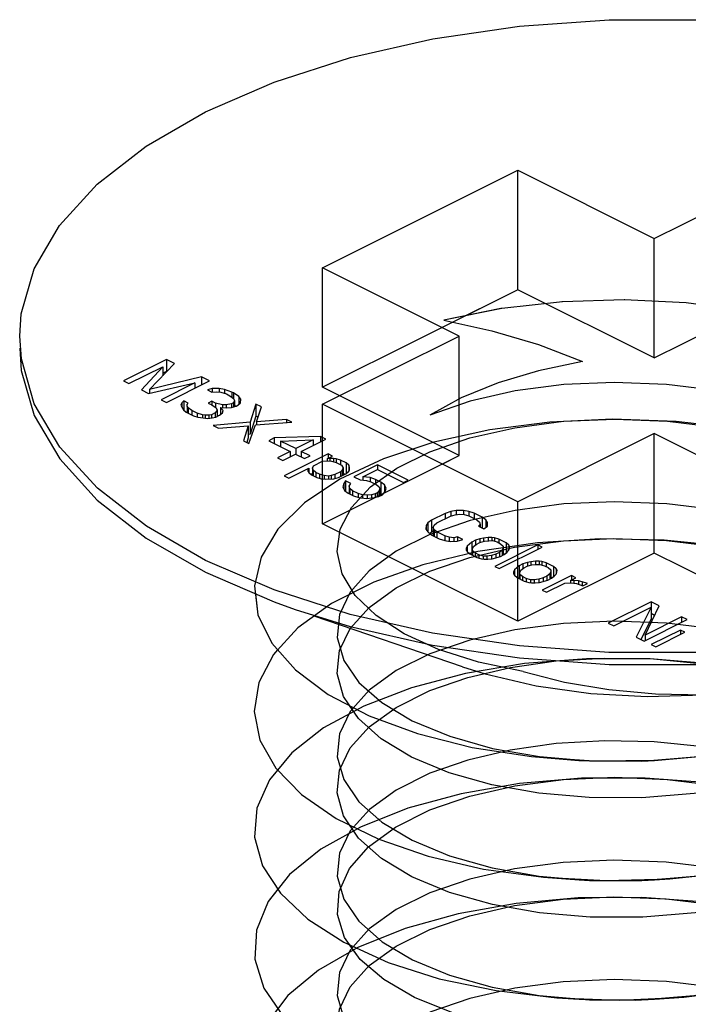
# Paper-space layout '005_EXP_CORICANT_PE_DRAWING_3_1' of a CAD drawing. Header units: millimetres. Extents: x 6 to 413, y 7 to 290.
# Tile 289 of 362: x 185.662 to 186.098, y 266.729 to 267.372. Entities that reach past the tile are written whole.
import ezdxf

# ---------------------------------------------------------------- set-up
doc = ezdxf.new("R2010")
doc.units = ezdxf.units.MM
doc.header["$LTSCALE"] = 23.1
doc.layers.get('0').update_dxf_attribs({"linetype": 'CONTINUOUS'})
doc.layers.add('124100000694A_M3X4P5_C_NI_BL36', color=7, linetype='CONTINUOUS')

# ---------------------------------------------------------------- blocks, each defined once
blk = doc.blocks.new('124100000694A_M3X4P5_C_NI_BL36', base_point=(186.07615, 266.86603))
at = {"layer": '124100000694A_M3X4P5_C_NI_BL36', "color": 7, "linetype": 'Continuous'}
for p, q in [((185.85978, 267.2097), (185.98705, 267.27334)), ((185.98705, 267.1954), (185.98705, 267.27334)), ((185.98705, 267.27334), (186.07615, 267.22879)), ((186.07615, 267.22879), (186.16525, 267.27334)), ((186.07615, 267.15085), (186.07615, 267.22879)), ((185.94887, 267.16515), (185.85978, 267.2097)), ((185.98705, 267.1954), (185.93772, 267.17073)), ((186.07615, 267.15085), (185.98705, 267.1954)), ((186.07615, 267.15085), (186.16525, 267.1954)), ((185.66323, 267.15021), (185.66215, 267.16515)), ((185.85978, 267.12061), (185.94887, 267.16515)), ((185.94887, 267.08721), (185.94887, 267.16515)), ((185.75795, 267.14988), (185.72995, 267.13588)), ((185.75795, 267.14988), (185.75795, 267.14209)), ((185.7632, 267.14726), (185.75795, 267.14988)), ((185.73345, 267.13413), (185.75549, 267.14515)), ((185.75549, 267.14515), (185.74162, 267.13005)), ((185.74693, 267.13037), (185.7632, 267.14726)), ((185.75549, 267.14515), (185.75549, 267.13926)), ((185.75795, 267.14209), (185.75549, 267.14086)), ((185.75813, 267.142), (185.75795, 267.14209)), ((185.72995, 267.13588), (185.73345, 267.13413)), ((185.7807, 267.13851), (185.74693, 267.13037)), ((185.75795, 267.12188), (185.78595, 267.13588)), ((185.7807, 267.13851), (185.7807, 267.13326)), ((185.78595, 267.13588), (185.7807, 267.13851)), ((185.74162, 267.13005), (185.74628, 267.12771)), ((185.74628, 267.12771), (185.7765, 267.13465)), ((185.74693, 267.13037), (185.74693, 267.12786)), ((185.7765, 267.13465), (185.75445, 267.12363)), ((185.7765, 267.13465), (185.7765, 267.13115)), ((185.78762, 267.13088), (185.78465, 267.12998)), ((185.78465, 267.12998), (185.78757, 267.12852)), ((185.79233, 267.1309), (185.78762, 267.13088)), ((185.78762, 267.13088), (185.78762, 267.12852)), ((185.79233, 267.1309), (185.79233, 267.12855)), ((185.79586, 267.13033), (185.79233, 267.1309)), ((185.79586, 267.13033), (185.79586, 267.12776)), ((185.80054, 267.12859), (185.79586, 267.13033)), ((185.75445, 267.12363), (185.75795, 267.12188)), ((185.76917, 267.12282), (185.76797, 267.12164)), ((185.76917, 267.12282), (185.76917, 267.11693)), ((185.77209, 267.12136), (185.76917, 267.12282)), ((185.78757, 267.12852), (185.79052, 267.12883)), ((185.79052, 267.12883), (185.79346, 267.12855)), ((185.79346, 267.12855), (185.79698, 267.12739)), ((185.79698, 267.12739), (185.79931, 267.12622)), ((185.79931, 267.12622), (185.80163, 267.12447)), ((185.80054, 267.12859), (185.80054, 267.12529)), ((185.8017, 267.12801), (185.80054, 267.12859)), ((185.80219, 267.123), (185.80157, 267.12152)), ((185.80163, 267.12447), (185.80219, 267.123)), ((185.8017, 267.12801), (185.8017, 267.12447)), ((185.80519, 267.12567), (185.8017, 267.12801)), ((185.80219, 267.123), (185.80219, 267.11913)), ((185.80519, 267.12567), (185.80519, 267.12064)), ((185.80633, 267.1239), (185.80519, 267.12567)), ((185.80628, 267.12154), (185.80633, 267.1239)), ((185.76797, 267.12164), (185.76735, 267.12016)), ((185.76735, 267.12016), (185.76791, 267.11869)), ((185.76791, 267.11869), (185.76905, 267.11693)), ((185.76797, 267.12164), (185.76797, 267.11869)), ((185.76905, 267.11693), (185.77079, 267.11546)), ((185.77146, 267.1193), (185.77148, 267.12048)), ((185.77146, 267.1193), (185.77146, 267.11513)), ((185.77203, 267.11842), (185.77146, 267.1193)), ((185.77148, 267.12048), (185.77209, 267.12136)), ((185.77203, 267.11842), (185.77203, 267.11484)), ((185.77435, 267.11666), (185.77203, 267.11842)), ((185.77435, 267.11666), (185.77435, 267.11368)), ((185.77785, 267.11491), (185.77435, 267.11666)), ((185.78744, 267.12262), (185.78506, 267.12143)), ((185.78506, 267.12143), (185.78739, 267.12027)), ((185.78739, 267.12027), (185.7903, 267.11822)), ((185.78744, 267.12262), (185.78744, 267.12027)), ((185.78978, 267.12146), (185.78744, 267.12262)), ((185.79086, 267.11675), (185.78964, 267.11497)), ((185.78978, 267.12146), (185.78978, 267.11859)), ((185.79447, 267.1203), (185.78978, 267.12146)), ((185.7903, 267.11822), (185.79086, 267.11675)), ((185.79086, 267.11675), (185.79086, 267.11266)), ((185.79325, 267.11853), (185.79325, 267.11409)), ((185.79498, 267.11647), (185.79325, 267.11853)), ((185.79325, 267.11853), (185.79737, 267.11826)), ((185.79436, 267.115), (185.79498, 267.11647)), ((185.79683, 267.12032), (185.79447, 267.1203)), ((185.79447, 267.1203), (185.79447, 267.11853)), ((185.80038, 267.12092), (185.79683, 267.12032)), ((185.79683, 267.12032), (185.79683, 267.11826)), ((185.79737, 267.11826), (185.80033, 267.11857)), ((185.80033, 267.11857), (185.80329, 267.11947)), ((185.80157, 267.12152), (185.80038, 267.12092)), ((185.80038, 267.12092), (185.80038, 267.11857)), ((185.80157, 267.12152), (185.80157, 267.11894)), ((185.80296, 267.11937), (185.80219, 267.11989)), ((185.80329, 267.11947), (185.80448, 267.12006)), ((185.80448, 267.12006), (185.80628, 267.12154)), ((185.81629, 267.12071), (185.8125, 267.1089)), ((185.81629, 267.12071), (185.81629, 267.11292)), ((185.81979, 267.11896), (185.81629, 267.12071)), ((185.81664, 267.10922), (185.81979, 267.11896)), ((185.98705, 267.05697), (185.85978, 267.12061)), ((185.77079, 267.11546), (185.77545, 267.11313)), ((185.77545, 267.11313), (185.77838, 267.11226)), ((185.77785, 267.11491), (185.77785, 267.11242)), ((185.78136, 267.11375), (185.77785, 267.11491)), ((185.77838, 267.11226), (185.78191, 267.11169)), ((185.78136, 267.11375), (185.78136, 267.11169)), ((185.78312, 267.11346), (185.78136, 267.11375)), ((185.78191, 267.11169), (185.78485, 267.11141)), ((185.78548, 267.11348), (185.78312, 267.11346)), ((185.78312, 267.11346), (185.78312, 267.11169)), ((185.78485, 267.11141), (185.7878, 267.11172)), ((185.78726, 267.11378), (185.78548, 267.11348)), ((185.78548, 267.11348), (185.78548, 267.11141)), ((185.78964, 267.11497), (185.78726, 267.11378)), ((185.78726, 267.11378), (185.78726, 267.11172)), ((185.7878, 267.11172), (185.79017, 267.11232)), ((185.78964, 267.11497), (185.78964, 267.11232)), ((185.79017, 267.11232), (185.79256, 267.11351)), ((185.79184, 267.11316), (185.79086, 267.1134)), ((185.79256, 267.11351), (185.79436, 267.115)), ((185.81629, 267.11292), (185.8125, 267.10111)), ((185.81762, 267.11225), (185.81629, 267.11292)), ((185.83612, 267.1108), (185.81664, 267.10922)), ((185.83612, 267.1108), (185.83612, 267.10877)), ((185.83962, 267.10905), (185.83612, 267.1108)), ((185.8125, 267.1089), (185.78829, 267.10671)), ((185.78829, 267.10671), (185.79179, 267.10496)), ((185.79179, 267.10496), (185.81127, 267.10654)), ((185.81127, 267.10654), (185.80812, 267.0968)), ((185.81127, 267.10654), (185.81127, 267.09874)), ((185.81162, 267.09505), (185.816, 267.10715)), ((185.8125, 267.1089), (185.8125, 267.10111)), ((185.816, 267.10715), (185.83962, 267.10905)), ((185.81664, 267.10922), (185.81664, 267.10715)), ((185.81127, 267.09874), (185.81029, 267.09571)), ((185.8125, 267.10111), (185.81127, 267.101)), ((185.8282, 267.09867), (185.82463, 267.09688)), ((185.85829, 267.09971), (185.8282, 267.09867)), ((185.8282, 267.09867), (185.8282, 267.09509)), ((185.83229, 267.09663), (185.85352, 267.09733)), ((185.85352, 267.09733), (185.8422, 267.09167)), ((185.8457, 267.08992), (185.86179, 267.09796)), ((185.85352, 267.09733), (185.85352, 267.09383)), ((185.85829, 267.09971), (185.85829, 267.09621)), ((185.86179, 267.09796), (185.85829, 267.09971)), ((186.07615, 267.10152), (185.98705, 267.05697)), ((186.16525, 267.05697), (186.07615, 267.10152)), ((185.80812, 267.0968), (185.81162, 267.09505)), ((185.82463, 267.09688), (185.83863, 267.08988)), ((185.83229, 267.09663), (185.83229, 267.09305)), ((185.8422, 267.09167), (185.83229, 267.09663)), ((185.8422, 267.09167), (185.8422, 267.08813)), ((185.83863, 267.08988), (185.83029, 267.08571)), ((185.83029, 267.08571), (185.83379, 267.08396)), ((185.83379, 267.08396), (185.84213, 267.08813)), ((185.86335, 267.08824), (185.83476, 267.07394)), ((185.83863, 267.08988), (185.83863, 267.08638)), ((185.84213, 267.08813), (185.84796, 267.08521)), ((185.8457, 267.08992), (185.8457, 267.08634)), ((185.85154, 267.087), (185.8457, 267.08992)), ((185.84796, 267.08521), (185.85154, 267.087)), ((185.8627, 267.085), (185.86627, 267.08679)), ((185.86447, 267.0853), (185.8627, 267.085)), ((185.8627, 267.085), (185.8627, 267.08382)), ((185.86335, 267.08824), (185.86335, 267.08533)), ((185.86627, 267.08679), (185.86335, 267.08824)), ((185.86683, 267.08531), (185.86447, 267.0853)), ((185.86447, 267.0853), (185.86447, 267.08354)), ((185.86683, 267.08531), (185.86683, 267.08318)), ((185.86859, 267.08503), (185.86683, 267.08531)), ((185.86859, 267.08503), (185.86859, 267.08267)), ((185.87152, 267.08416), (185.86859, 267.08503)), ((185.87152, 267.08416), (185.87152, 267.08118)), ((185.87502, 267.08241), (185.87152, 267.08416)), ((185.93772, 267.08164), (185.94887, 267.08721)), ((185.83767, 267.07249), (185.85078, 267.07904)), ((185.85017, 267.07815), (185.85015, 267.07697)), ((185.85078, 267.07904), (185.85017, 267.07815)), ((185.85078, 267.07904), (185.85078, 267.07609)), ((185.85314, 267.07905), (185.85376, 267.08053)), ((185.85314, 267.07905), (185.85314, 267.07429)), ((185.8537, 267.07758), (185.85314, 267.07905)), ((185.85376, 267.08053), (185.85972, 267.08351)), ((185.85972, 267.08351), (185.86267, 267.08382)), ((185.86267, 267.08382), (185.86561, 267.08354)), ((185.86561, 267.08354), (185.86854, 267.08267)), ((185.86854, 267.08267), (185.87204, 267.08092)), ((185.87204, 267.08092), (185.87319, 267.07916)), ((185.87319, 267.07916), (185.87256, 267.07768)), ((185.87319, 267.07916), (185.87319, 267.07449)), ((185.87502, 267.08241), (185.87502, 267.07533)), ((185.87676, 267.08095), (185.87502, 267.08241)), ((185.87667, 267.07682), (185.87728, 267.07771)), ((185.87676, 267.08095), (185.87676, 267.07682)), ((185.87732, 267.07947), (185.87676, 267.08095)), ((185.87728, 267.07771), (185.87732, 267.07947)), ((185.89563, 267.08104), (185.88014, 267.0733)), ((185.88603, 267.07333), (185.89556, 267.0781)), ((185.89556, 267.0781), (185.91248, 267.06964)), ((185.89563, 267.08104), (185.89563, 267.0781)), ((185.91546, 267.07113), (185.89563, 267.08104)), ((185.83476, 267.07394), (185.83767, 267.07249)), ((185.85015, 267.07697), (185.85072, 267.07609)), ((185.85072, 267.07609), (185.85246, 267.07463)), ((185.85314, 267.07534), (185.85231, 267.07493)), ((185.85246, 267.07463), (185.85596, 267.07288)), ((185.8537, 267.07758), (185.8537, 267.07401)), ((185.85544, 267.07612), (185.8537, 267.07758)), ((185.85544, 267.07612), (185.85544, 267.07314)), ((185.85777, 267.07495), (185.85544, 267.07612)), ((185.85596, 267.07288), (185.85889, 267.07201)), ((185.85777, 267.07495), (185.85777, 267.07234)), ((185.8607, 267.07408), (185.85777, 267.07495)), ((185.85889, 267.07201), (185.86183, 267.07173)), ((185.8607, 267.07408), (185.8607, 267.07173)), ((185.86364, 267.0738), (185.8607, 267.07408)), ((185.86183, 267.07173), (185.86714, 267.07205)), ((185.86542, 267.07411), (185.86364, 267.0738)), ((185.86364, 267.0738), (185.86364, 267.07184)), ((185.86779, 267.07471), (185.86542, 267.07411)), ((185.86542, 267.07411), (185.86542, 267.07195)), ((185.86714, 267.07205), (185.87011, 267.07295)), ((185.87136, 267.0765), (185.86779, 267.07471)), ((185.86779, 267.07471), (185.86779, 267.07225)), ((185.87011, 267.07295), (185.87487, 267.07533)), ((185.87256, 267.07768), (185.87136, 267.0765)), ((185.87136, 267.0765), (185.87136, 267.07358)), ((185.87256, 267.07768), (185.87256, 267.07418)), ((185.87423, 267.07501), (185.87319, 267.07553)), ((185.87487, 267.07533), (185.87667, 267.07682)), ((185.88014, 267.0733), (185.88422, 267.07126)), ((185.88422, 267.07126), (185.88834, 267.07098)), ((185.88603, 267.07333), (185.88603, 267.07114)), ((185.89074, 267.07277), (185.88603, 267.07333)), ((185.89074, 267.07277), (185.89074, 267.07027)), ((185.89425, 267.07161), (185.89074, 267.07277)), ((185.89425, 267.07161), (185.89425, 267.06863)), ((185.89775, 267.06986), (185.89425, 267.07161)), ((185.87356, 267.06884), (185.87292, 267.06678)), ((185.87292, 267.06678), (185.87405, 267.06442)), ((185.87477, 267.07062), (185.87356, 267.06884)), ((185.87356, 267.06884), (185.87356, 267.06546)), ((185.87477, 267.07062), (185.87477, 267.06388)), ((185.87827, 267.06887), (185.87477, 267.07062)), ((185.87706, 267.06709), (185.87827, 267.06887)), ((185.87706, 267.06709), (185.87706, 267.06233)), ((185.87762, 267.06562), (185.87706, 267.06709)), ((185.87762, 267.06562), (185.87762, 267.06205)), ((185.87935, 267.06416), (185.87762, 267.06562)), ((185.88834, 267.07098), (185.89127, 267.07012)), ((185.89127, 267.07012), (185.89477, 267.06837)), ((185.89477, 267.06837), (185.89651, 267.0669)), ((185.89707, 267.06543), (185.89645, 267.06395)), ((185.89651, 267.0669), (185.89707, 267.06543)), ((185.89707, 267.06543), (185.89707, 267.06076)), ((185.89775, 267.06986), (185.89775, 267.06206)), ((185.90007, 267.0681), (185.89775, 267.06986)), ((185.90007, 267.0681), (185.90007, 267.06311)), ((185.9012, 267.06575), (185.90007, 267.0681)), ((185.90057, 267.06368), (185.9012, 267.06575)), ((185.91248, 267.06964), (185.91546, 267.07113)), ((185.87405, 267.06442), (185.87637, 267.06267)), ((185.87637, 267.06267), (185.87988, 267.06092)), ((185.87935, 267.06416), (185.87935, 267.06118)), ((185.88285, 267.06241), (185.87935, 267.06416)), ((185.87988, 267.06092), (185.88339, 267.05976)), ((185.88285, 267.06241), (185.88285, 267.05993)), ((185.88578, 267.06154), (185.88285, 267.06241)), ((185.88339, 267.05976), (185.88809, 267.05919)), ((185.88578, 267.06154), (185.88578, 267.05947)), ((185.88872, 267.06126), (185.88578, 267.06154)), ((185.88809, 267.05919), (185.89223, 267.05951)), ((185.89168, 267.06157), (185.88872, 267.06126)), ((185.88872, 267.06126), (185.88872, 267.05919)), ((185.89405, 267.06217), (185.89168, 267.06157)), ((185.89168, 267.06157), (185.89168, 267.05951)), ((185.89223, 267.05951), (185.89637, 267.06042)), ((185.89524, 267.06277), (185.89405, 267.06217)), ((185.89405, 267.06217), (185.89405, 267.05991)), ((185.89645, 267.06395), (185.89524, 267.06277)), ((185.89524, 267.06277), (185.89524, 267.06017)), ((185.89637, 267.06042), (185.89875, 267.06161)), ((185.89645, 267.06395), (185.89645, 267.06042)), ((185.89775, 267.06206), (185.89707, 267.0624)), ((185.89851, 267.06149), (185.89775, 267.06206)), ((185.89875, 267.06161), (185.90057, 267.06368)), ((185.93976, 267.04944), (185.93083, 267.04498)), ((185.93433, 267.04323), (185.94326, 267.04769)), ((185.94333, 267.05064), (185.93976, 267.04944)), ((185.93976, 267.04944), (185.93976, 267.04594)), ((185.94326, 267.04769), (185.94623, 267.04859)), ((185.94688, 267.05125), (185.94333, 267.05064)), ((185.94333, 267.05064), (185.94333, 267.04769)), ((185.94623, 267.04859), (185.94918, 267.0489)), ((185.95159, 267.05127), (185.94688, 267.05125)), ((185.94688, 267.05125), (185.94688, 267.04859)), ((185.94918, 267.0489), (185.95213, 267.04862)), ((185.95159, 267.05127), (185.95159, 267.04862)), ((185.95512, 267.0507), (185.95159, 267.05127)), ((185.95213, 267.04862), (185.95505, 267.04776)), ((185.95505, 267.04776), (185.9603, 267.04513)), ((185.95512, 267.0507), (185.95512, 267.04776)), ((185.95863, 267.04954), (185.95512, 267.0507)), ((185.95863, 267.04954), (185.95863, 267.04597)), ((185.96388, 267.04692), (185.95863, 267.04954)), ((185.96388, 267.04692), (185.96388, 267.03977)), ((185.9662, 267.04516), (185.96388, 267.04692)), ((185.92721, 267.04142), (185.92716, 267.03906)), ((185.92843, 267.04319), (185.92721, 267.04142)), ((185.92721, 267.04142), (185.92721, 267.03906)), ((185.93083, 267.04498), (185.92843, 267.04319)), ((185.92843, 267.04319), (185.92843, 267.0373)), ((185.93083, 267.04498), (185.93083, 267.03718)), ((185.93191, 267.04026), (185.93253, 267.04174)), ((185.93191, 267.04026), (185.93191, 267.0349)), ((185.93246, 267.03879), (185.93191, 267.04026)), ((185.93253, 267.04174), (185.93433, 267.04323)), ((185.9603, 267.04513), (185.96204, 267.04367)), ((185.9626, 267.04219), (185.9614, 267.04101)), ((185.9614, 267.04101), (185.9649, 267.03926)), ((185.96204, 267.04367), (185.9626, 267.04219)), ((185.9626, 267.04219), (185.9626, 267.04041)), ((185.9649, 267.03926), (185.96729, 267.04104)), ((185.9662, 267.04516), (185.9662, 267.04023)), ((185.96734, 267.0434), (185.9662, 267.04516)), ((185.96729, 267.04104), (185.96734, 267.0434)), ((185.92716, 267.03906), (185.92831, 267.0373)), ((185.92831, 267.0373), (185.93063, 267.03554)), ((185.93083, 267.03718), (185.92963, 267.03629)), ((185.93063, 267.03554), (185.93588, 267.03292)), ((185.93191, 267.03772), (185.93083, 267.03718)), ((185.93246, 267.03879), (185.93246, 267.03462)), ((185.9342, 267.03733), (185.93246, 267.03879)), ((185.9342, 267.03733), (185.9342, 267.03375)), ((185.93945, 267.0347), (185.9342, 267.03733)), ((185.93588, 267.03292), (185.93939, 267.03176)), ((185.93945, 267.0347), (185.93945, 267.03176)), ((185.94238, 267.03384), (185.93945, 267.0347)), ((185.94238, 267.03384), (185.94238, 267.03119)), ((185.94532, 267.03356), (185.94238, 267.03384)), ((185.94769, 267.03416), (185.94532, 267.03356)), ((185.94532, 267.03356), (185.94532, 267.0312)), ((185.94769, 267.03416), (185.94769, 267.03121)), ((185.95119, 267.03241), (185.94769, 267.03416)), ((185.9624, 267.03276), (185.95944, 267.03186)), ((185.96477, 267.03336), (185.9624, 267.03276)), ((185.9624, 267.03276), (185.9624, 267.0304)), ((185.96773, 267.03367), (185.96477, 267.03336)), ((185.96477, 267.03336), (185.96477, 267.03114)), ((185.97009, 267.03369), (185.96773, 267.03367)), ((185.96773, 267.03367), (185.96773, 267.03161)), ((185.97009, 267.03369), (185.97009, 267.03163)), ((185.97185, 267.0334), (185.97009, 267.03369)), ((185.97185, 267.0334), (185.97185, 267.03127)), ((185.97478, 267.03253), (185.97185, 267.0334)), ((185.93939, 267.03176), (185.94292, 267.03119)), ((185.94292, 267.03119), (185.94763, 267.03121)), ((185.94763, 267.03121), (185.95119, 267.03241)), ((185.95343, 267.02652), (185.9534, 267.02535)), ((185.95405, 267.028), (185.95343, 267.02652)), ((185.95343, 267.02652), (185.95343, 267.02535)), ((185.95705, 267.03067), (185.95405, 267.028)), ((185.95405, 267.028), (185.95405, 267.02446)), ((185.95944, 267.03186), (185.95705, 267.03067)), ((185.95705, 267.03067), (185.95705, 267.02288)), ((185.95755, 267.02625), (185.95817, 267.02773)), ((185.95817, 267.02773), (185.95997, 267.02921)), ((185.95944, 267.03186), (185.95944, 267.02877)), ((185.95997, 267.02921), (185.96235, 267.0304)), ((185.96235, 267.0304), (185.96532, 267.0313)), ((185.96532, 267.0313), (185.96827, 267.03161)), ((185.96827, 267.03161), (185.97063, 267.03163)), ((185.97063, 267.03163), (185.97356, 267.03076)), ((186.00005, 267.02883), (185.97205, 267.01483)), ((185.97356, 267.03076), (185.97589, 267.02959)), ((185.97478, 267.03253), (185.97478, 267.03015)), ((185.97944, 267.0302), (185.97478, 267.03253)), ((185.97496, 267.01337), (186.00296, 267.02738)), ((185.97589, 267.02959), (185.97763, 267.02813)), ((185.97761, 267.02695), (185.97699, 267.02547)), ((185.97763, 267.02813), (185.97761, 267.02695)), ((185.97761, 267.02695), (185.97761, 267.02228)), ((185.97944, 267.0302), (185.97944, 267.02363)), ((185.98118, 267.02873), (185.97944, 267.0302)), ((185.98111, 267.0252), (185.98173, 267.02667)), ((185.98118, 267.02873), (185.98118, 267.02537)), ((185.98175, 267.02785), (185.98118, 267.02873)), ((185.98173, 267.02667), (185.98175, 267.02785)), ((186.00005, 267.02883), (186.00005, 267.02592)), ((186.00296, 267.02738), (186.00005, 267.02883)), ((185.9534, 267.02535), (185.95397, 267.02446)), ((185.95397, 267.02446), (185.95571, 267.023)), ((185.95571, 267.023), (185.96038, 267.02067)), ((185.95705, 267.02288), (185.95666, 267.02253)), ((185.95752, 267.02311), (185.95705, 267.02288)), ((185.95752, 267.02507), (185.95755, 267.02625)), ((185.95752, 267.02507), (185.95752, 267.02209)), ((185.95926, 267.02361), (185.95752, 267.02507)), ((185.95926, 267.02361), (185.95926, 267.02122)), ((185.9616, 267.02244), (185.95926, 267.02361)), ((185.96038, 267.02067), (185.96331, 267.0198)), ((185.9616, 267.02244), (185.9616, 267.02031)), ((185.96452, 267.02157), (185.9616, 267.02244)), ((185.96688, 267.02158), (185.96452, 267.02157)), ((185.96452, 267.02157), (185.96452, 267.01951)), ((185.96984, 267.0219), (185.96688, 267.02158)), ((185.96688, 267.02158), (185.96688, 267.01952)), ((185.9728, 267.0228), (185.96984, 267.0219)), ((185.96984, 267.0219), (185.96984, 267.01983)), ((185.97038, 267.01983), (185.97572, 267.02134)), ((185.97519, 267.02399), (185.9728, 267.0228)), ((185.9728, 267.0228), (185.9728, 267.02052)), ((185.97699, 267.02547), (185.97519, 267.02399)), ((185.97519, 267.02399), (185.97519, 267.02119)), ((185.97572, 267.02134), (185.9781, 267.02253)), ((185.97699, 267.02547), (185.97699, 267.02197)), ((185.97852, 267.02287), (185.97763, 267.02331)), ((185.9781, 267.02253), (185.9799, 267.02401)), ((185.9799, 267.02401), (185.98111, 267.0252)), ((185.96331, 267.0198), (185.96507, 267.01951)), ((185.96507, 267.01951), (185.96743, 267.01952)), ((185.96743, 267.01952), (185.97038, 267.01983)), ((185.97205, 267.01483), (185.97496, 267.01337)), ((185.98797, 267.01521), (185.98497, 267.01254)), ((185.99035, 267.0164), (185.98797, 267.01521)), ((185.98797, 267.01521), (185.98797, 267.00742)), ((185.98909, 267.01227), (185.99089, 267.01375)), ((185.99332, 267.0173), (185.99035, 267.0164)), ((185.99035, 267.0164), (185.99035, 267.01331)), ((185.99089, 267.01375), (185.99327, 267.01494)), ((185.99327, 267.01494), (185.99624, 267.01584)), ((185.99569, 267.0179), (185.99332, 267.0173)), ((185.99332, 267.0173), (185.99332, 267.01494)), ((185.99865, 267.01822), (185.99569, 267.0179)), ((185.99569, 267.0179), (185.99569, 267.01568)), ((185.99624, 267.01584), (185.99919, 267.01615)), ((186.001, 267.01823), (185.99865, 267.01822)), ((185.99865, 267.01822), (185.99865, 267.01615)), ((185.99919, 267.01615), (186.00155, 267.01617)), ((186.001, 267.01823), (186.001, 267.01617)), ((186.00277, 267.01794), (186.001, 267.01823)), ((186.00155, 267.01617), (186.00448, 267.0153)), ((186.00277, 267.01794), (186.00277, 267.01581)), ((186.0057, 267.01707), (186.00277, 267.01794)), ((186.00448, 267.0153), (186.00681, 267.01413)), ((186.0057, 267.01707), (186.0057, 267.01469)), ((186.01036, 267.01474), (186.0057, 267.01707)), ((186.00681, 267.01413), (186.00855, 267.01267)), ((186.01036, 267.01474), (186.01036, 267.00817)), ((186.0121, 267.01328), (186.01036, 267.01474)), ((185.98435, 267.01107), (185.98432, 267.00989)), ((185.98432, 267.00989), (185.98489, 267.00901)), ((185.98497, 267.01254), (185.98435, 267.01107)), ((185.98489, 267.00901), (185.98663, 267.00754)), ((185.98497, 267.01254), (185.98497, 267.00901)), ((185.98663, 267.00754), (185.9913, 267.00521)), ((185.98797, 267.00742), (185.98758, 267.00707)), ((185.98844, 267.00765), (185.98797, 267.00742)), ((185.98844, 267.00961), (185.98847, 267.01079)), ((185.98844, 267.00961), (185.98844, 267.00663)), ((185.99018, 267.00815), (185.98844, 267.00961)), ((185.98847, 267.01079), (185.98909, 267.01227)), ((185.99018, 267.00815), (185.99018, 267.00577)), ((185.99251, 267.00698), (185.99018, 267.00815)), ((186.00372, 267.00734), (186.00076, 267.00644)), ((186.02203, 267.00891), (186.00296, 266.99937)), ((186.0061, 267.00853), (186.00372, 267.00734)), ((186.00372, 267.00734), (186.00372, 267.00506)), ((186.0079, 267.01001), (186.0061, 267.00853)), ((186.0061, 267.00853), (186.0061, 267.00573)), ((186.00664, 267.00588), (186.00902, 267.00707)), ((186.00853, 267.01149), (186.0079, 267.01001)), ((186.0079, 267.01001), (186.0079, 267.00651)), ((186.00855, 267.01267), (186.00853, 267.01149)), ((186.00853, 267.01149), (186.00853, 267.00682)), ((186.00943, 267.00741), (186.00855, 267.00785)), ((186.00902, 267.00707), (186.01082, 267.00855)), ((186.01082, 267.00855), (186.01203, 267.00974)), ((186.01203, 267.00974), (186.01265, 267.01121)), ((186.0121, 267.01328), (186.0121, 267.00991)), ((186.01267, 267.01239), (186.0121, 267.01328)), ((186.01265, 267.01121), (186.01267, 267.01239)), ((186.02137, 267.00566), (186.02495, 267.00745)), ((186.02203, 267.00891), (186.02203, 267.00599)), ((186.02495, 267.00745), (186.02203, 267.00891)), ((185.9913, 267.00521), (185.99423, 267.00434)), ((185.99251, 267.00698), (185.99251, 267.00485)), ((185.99544, 267.00611), (185.99251, 267.00698)), ((185.99423, 267.00434), (185.99599, 267.00405)), ((185.9978, 267.00613), (185.99544, 267.00611)), ((185.99544, 267.00611), (185.99544, 267.00405)), ((185.99599, 267.00405), (185.99835, 267.00407)), ((186.00076, 267.00644), (185.9978, 267.00613)), ((185.9978, 267.00613), (185.9978, 267.00407)), ((185.99835, 267.00407), (186.0013, 267.00438)), ((186.00076, 267.00644), (186.00076, 267.00438)), ((186.0013, 267.00438), (186.00664, 267.00588)), ((186.00588, 266.99792), (186.0178, 267.00387)), ((186.0178, 267.00387), (186.02193, 267.00419)), ((186.02373, 267.00567), (186.02137, 267.00566)), ((186.02137, 267.00566), (186.02137, 267.00419)), ((186.02193, 267.00419), (186.02546, 267.00362)), ((186.02373, 267.00567), (186.02373, 267.0039)), ((186.02667, 267.00539), (186.02373, 267.00567)), ((186.02546, 267.00362), (186.02955, 267.00217)), ((186.02667, 267.00539), (186.02667, 267.00319)), ((186.02902, 267.00482), (186.02667, 267.00539)), ((186.02902, 267.00482), (186.02902, 267.00236)), ((186.03253, 267.00366), (186.02902, 267.00482)), ((186.02955, 267.00217), (186.03253, 267.00366)), ((185.87778, 266.98347), (185.82806, 266.99944)), ((186.00296, 266.99937), (186.00588, 266.99792)), ((186.07414, 266.99179), (186.04613, 266.97779)), ((186.04963, 266.97604), (186.07406, 266.98825)), ((186.07406, 266.98825), (186.06422, 266.96875)), ((186.07014, 266.96996), (186.07939, 266.98916)), ((186.07406, 266.98825), (186.07406, 266.98046)), ((186.07414, 266.99179), (186.07414, 266.984)), ((186.07939, 266.98916), (186.07414, 266.99179)), ((185.951, 266.94925), (185.8543, 266.98243)), ((186.09397, 266.98187), (186.07014, 266.96996)), ((186.07636, 266.98288), (186.07414, 266.984)), ((186.09397, 266.98187), (186.09397, 266.97837)), ((186.09747, 266.98012), (186.09397, 266.98187)), ((186.04613, 266.97779), (186.04963, 266.97604)), ((186.07406, 266.98046), (186.06735, 266.96717)), ((186.06947, 266.96612), (186.09747, 266.98012)), ((186.06422, 266.96875), (186.06947, 266.96612)), ((186.07014, 266.96996), (186.07014, 266.96646)), ((186.0932, 266.97332), (186.07414, 266.96379)), ((186.07705, 266.96233), (186.09612, 266.97186)), ((186.0932, 266.97332), (186.0932, 266.9704)), ((186.09612, 266.97186), (186.0932, 266.97332)), ((186.07414, 266.96379), (186.07705, 266.96233)), ((185.88306, 266.91558), (185.8774, 266.924)), ((185.88312, 266.83757), (185.87748, 266.84595)), ((185.8843, 266.75833), (185.87762, 266.7677))]:
    blk.add_line(p, q, dxfattribs=at)
for points in [[(185.78341, 267.31153), (185.82809, 267.33088), (185.87784, 267.34686), (185.93158, 267.35912), (185.98811, 267.36742), (186.04662, 267.37163), (186.10573, 267.37163), (186.16419, 267.36742), (186.2208, 267.35911), (186.27452, 267.34684), (186.32424, 267.33087), (186.36888, 267.31153), (186.40754, 267.28923), (186.43946, 267.2644), (186.46399, 267.23757), (186.48063, 267.20929), (186.48907, 267.1801), (186.49015, 267.16516)], [(185.66215, 267.16515), (185.66318, 267.17972), (185.67152, 267.20895), (185.68808, 267.23726), (185.71261, 267.26419), (185.74462, 267.28913), (185.78341, 267.31153)], [(185.66215, 267.15736), (185.66321, 267.14259), (185.67161, 267.11336), (185.68825, 267.08502), (185.71279, 267.05816), (185.74473, 267.03331), (185.78341, 267.01099)], [(185.82806, 266.99944), (185.78342, 267.01878), (185.74476, 267.04108), (185.71284, 267.06591), (185.68831, 267.09274), (185.67167, 267.12102), (185.66323, 267.15021)], [(185.78341, 267.01099), (185.82805, 266.99165), (185.84191, 266.98668)], [(185.81587, 266.99693), (185.81757, 266.98324), (185.82657, 266.96474)], [(185.84191, 266.98668), (185.87774, 266.97568), (185.93147, 266.96341), (185.98815, 266.95509), (186.04662, 266.95089), (186.10568, 266.95089), (186.16415, 266.95509), (186.22083, 266.96341), (186.27456, 266.97568), (186.31039, 266.98668)], [(186.27446, 266.98345), (186.22072, 266.97119), (186.16419, 266.96289), (186.10568, 266.95868), (186.04657, 266.95868), (185.98812, 266.96289), (185.9315, 266.9712), (185.87778, 266.98347)], [(185.82657, 266.96474), (185.84201, 266.94727), (185.86344, 266.93129)], [(185.83043, 266.96038), (185.82767, 266.95738), (185.81812, 266.93905), (185.81516, 266.92021), (185.81888, 266.90143), (185.82919, 266.88317)], [(185.951, 266.94925), (185.96576, 266.94461), (185.99903, 266.93679), (186.03463, 266.93181), (186.07146, 266.92987), (186.10838, 266.93103)], [(185.86344, 266.93129), (185.89018, 266.91734), (185.92174, 266.90567), (185.95741, 266.89666), (185.9961, 266.89066), (186.02681, 266.88823)], [(186.00082, 266.86677), (185.97025, 266.8722), (185.94227, 266.88013), (185.91784, 266.89031), (185.89797, 266.90225), (185.88306, 266.91558)], [(186.0762, 266.88824), (186.11978, 266.89216), (186.16011, 266.89923), (186.19856, 266.90953)], [(186.02681, 266.88823), (186.03671, 266.88785), (186.0762, 266.88824)], [(186.02721, 266.88821), (186.03393, 266.88786), (186.06809, 266.88783), (186.07618, 266.88824)], [(185.83037, 266.88195), (185.82505, 266.87553), (185.8169, 266.85701), (185.81541, 266.83816), (185.82055, 266.81949)], [(185.82919, 266.88317), (185.84592, 266.86592), (185.86856, 266.85029)], [(186.13528, 266.8722), (186.10223, 266.86668), (186.06801, 266.86388), (186.03371, 266.86393), (186.00082, 266.86677)], [(185.86856, 266.85029), (185.89644, 266.83673), (185.9287, 266.82567), (185.9648, 266.8173), (186.00384, 266.81192), (186.02704, 266.81027)], [(186.0012, 266.78878), (185.97058, 266.79418), (185.94253, 266.8021), (185.91802, 266.81227), (185.89809, 266.82422), (185.88312, 266.83757)], [(186.07623, 266.8103), (186.08631, 266.81088), (186.12769, 266.81533), (186.16783, 266.82306), (186.20571, 266.83395)], [(185.82055, 266.81949), (185.83219, 266.80149), (185.85004, 266.78466), (185.87361, 266.76952)], [(186.02704, 266.81027), (186.04469, 266.80974), (186.07623, 266.8103)], [(186.02733, 266.81026), (186.03383, 266.80992), (186.06808, 266.80989), (186.0762, 266.81029)], [(185.8305, 266.80411), (185.82415, 266.79613), (185.81653, 266.7775), (185.8156, 266.75847), (185.82146, 266.73966)], [(186.13572, 266.79435), (186.10275, 266.7888), (186.06861, 266.78597), (186.03427, 266.78596), (186.0012, 266.78878)], [(185.87361, 266.76952), (185.90242, 266.75643), (185.93586, 266.74577), (185.97291, 266.73795), (186.01254, 266.73323), (186.02705, 266.73233)], [(186.00244, 266.71067), (185.97191, 266.71594), (185.9441, 266.72362), (185.91972, 266.73349), (185.89961, 266.74519), (185.8843, 266.75833)], [(186.07621, 266.73235), (186.09534, 266.73362), (186.13672, 266.73882), (186.17652, 266.74728), (186.21371, 266.75883)], [(185.82146, 266.73966), (185.83387, 266.72161), (185.85257, 266.70483), (185.87702, 266.68978)], [(186.02705, 266.73233), (186.05352, 266.73176), (186.07621, 266.73235)], [(186.02722, 266.73232), (186.06365, 266.73179), (186.07619, 266.73235)]]:
    blk.add_lwpolyline(points, dxfattribs=at)

psp = doc.layouts.new('005_EXP_CORICANT_PE_DRAWING_3_1')

# ---------------------------------------------------------------- linework, layer by layer
at = {"color": 2, "linetype": 'Continuous'}
for p, q in [((185.85978, 267.2097), (185.98705, 267.27334)), ((185.98705, 267.27334), (186.07615, 267.22879)), ((186.07615, 267.22879), (186.16525, 267.27334)), ((185.94887, 267.16515), (185.85978, 267.2097)), ((185.85978, 267.12061), (185.94887, 267.16515)), ((185.98705, 267.05697), (185.85978, 267.12061)), ((186.07615, 267.10152), (185.98705, 267.05697)), ((186.16525, 267.05697), (186.07615, 267.10152))]:
    psp.add_line(p, q, dxfattribs=at)
at = {"color": 6, "linetype": 'Continuous'}
for p, q in [((185.98705, 267.1954), (185.98705, 267.27334)), ((186.07615, 267.15085), (186.07615, 267.22879)), ((185.85978, 267.13176), (185.85978, 267.2097)), ((185.98705, 267.1954), (185.85978, 267.13176)), ((186.07615, 267.15085), (185.98705, 267.1954)), ((186.07615, 267.15085), (186.16525, 267.1954)), ((186.01629, 267.18759), (186.01571, 267.18756)), ((186.05692, 267.18876), (186.05651, 267.18878)), ((185.94887, 267.08721), (185.94887, 267.16515)), ((185.94887, 267.08721), (185.85978, 267.13176)), ((185.85978, 267.04266), (185.85978, 267.12061)), ((186.07615, 267.02357), (186.07615, 267.10152)), ((185.85978, 267.04266), (185.94887, 267.08721)), ((185.98705, 266.97903), (185.98705, 267.05697)), ((185.98705, 266.97903), (185.85978, 267.04266)), ((186.07615, 267.02357), (185.98705, 266.97903)), ((186.16525, 266.97903), (186.07615, 267.02357))]:
    psp.add_line(p, q, dxfattribs=at)
at = {"color": 2, "linetype": 'Continuous'}
for points in [[(186.23763, 266.96405), (186.26338, 266.97894), (186.28466, 266.99609), (186.3004, 267.01486), (186.31004, 267.03447), (186.31357, 267.05486), (186.31072, 267.07551), (186.3015, 267.09571), (186.2864, 267.11469), (186.26552, 267.13242), (186.23912, 267.1485), (186.2082, 267.16226), (186.17398, 267.17327), (186.13671, 267.1815), (186.0969, 267.18676), (186.05651, 267.18878), (186.01629, 267.18759), (185.9766, 267.18315), (185.93875, 267.17553)], [(185.93875, 267.17554), (185.97017, 267.16866), (186.00054, 267.15963), (186.02938, 267.14855)], [(186.02938, 267.14855), (186.0007, 267.14255), (185.97422, 267.13463), (185.95014, 267.1248), (185.92978, 267.11363)], [(186.22252, 266.92829), (186.24454, 266.94333), (186.26217, 266.96018), (186.27462, 266.97825), (186.28156, 266.99689), (186.28296, 267.01609), (186.27867, 267.03522), (186.26887, 267.05362), (186.25388, 267.07096), (186.23395, 267.08693), (186.20953, 267.10117), (186.18159, 267.11314), (186.15094, 267.12263), (186.11818, 267.12951), (186.08408, 267.13365), (186.04999, 267.13495), (186.01711, 267.13349), (185.98539, 267.12936), (185.95592, 267.12265), (185.92978, 267.11363)], [(185.92978, 267.08969), (185.95576, 267.09866), (185.98512, 267.10536), (186.01697, 267.10954), (186.05028, 267.111), (186.08464, 267.10967), (186.11877, 267.10547), (186.15167, 267.0985), (186.18242, 267.08889), (186.21023, 267.07688), (186.23432, 267.06273), (186.25411, 267.04679), (186.26905, 267.02942), (186.27877, 267.01103), (186.28297, 266.99202), (186.28155, 266.97289), (186.27459, 266.95424), (186.26219, 266.93627), (186.24466, 266.91948), (186.22252, 266.90435)], [(185.99059, 266.9462), (185.96151, 266.95227), (185.93539, 266.96057), (185.91289, 266.97083), (185.89462, 266.98273), (185.88103, 266.99591), (185.87248, 267.00999), (185.86918, 267.02454), (185.87124, 267.03914), (185.87857, 267.05336), (185.89101, 267.06679), (185.90823, 267.07902), (185.92978, 267.08969)], [(186.22252, 266.85035), (186.24452, 266.86537), (186.26215, 266.88221), (186.2746, 266.90028), (186.28156, 266.91891), (186.28297, 266.93808), (186.27873, 266.95712), (186.26894, 266.97557), (186.25398, 266.99292), (186.23409, 267.0089), (186.20971, 267.02314), (186.1818, 267.03512), (186.15125, 267.04461), (186.11846, 267.05152), (186.08426, 267.0557), (186.05012, 267.057), (186.01719, 267.05556), (185.9854, 267.05141), (185.95591, 267.0447), (185.92978, 267.03569)], [(185.92978, 267.03569), (185.90777, 267.02475), (185.89015, 267.01203), (185.87768, 266.99809), (185.87075, 266.98352), (185.86933, 266.96844), (185.8736, 266.95348), (185.88338, 266.93916), (185.89837, 266.92591), (185.91826, 266.91404), (185.94267, 266.90394), (185.97057, 266.89607), (186.00118, 266.89067), (186.03393, 266.88786), (186.06809, 266.88783), (186.1022, 266.89062), (186.13511, 266.89611), (186.16688, 266.90433), (186.19637, 266.91517), (186.22252, 266.92829)], [(185.92978, 267.01175), (185.95572, 267.0207), (185.98501, 267.0274), (186.0168, 267.03158), (186.04981, 267.03306), (186.084, 267.03177), (186.11833, 267.0276), (186.15131, 267.02064), (186.1819, 267.01114), (186.20992, 266.99909), (186.23439, 266.98475), (186.25429, 266.96867), (186.26923, 266.95122), (186.27892, 266.93266), (186.28301, 266.91365), (186.28148, 266.89465), (186.27453, 266.87618), (186.26216, 266.85828), (186.24462, 266.8415), (186.22252, 266.82641)], [(186.22252, 266.90435), (186.19656, 266.8913), (186.16715, 266.88047), (186.13528, 266.8722), (186.10223, 266.86668), (186.06801, 266.86388), (186.03371, 266.86393), (186.00082, 266.86677), (185.97025, 266.8722), (185.94227, 266.88013), (185.91784, 266.8903), (185.89797, 266.90225), (185.88306, 266.91558), (185.87339, 266.92999), (185.8693, 266.94489), (185.87082, 266.95984), (185.87776, 266.97426), (185.89013, 266.98807), (185.90766, 267.00074), (185.92978, 267.01175)], [(186.22252, 266.77241), (186.2445, 266.78741), (186.26212, 266.80424), (186.27459, 266.82229), (186.28154, 266.84093), (186.28298, 266.86006), (186.27876, 266.87909), (186.26897, 266.89761), (186.25399, 266.91496), (186.23412, 266.93094), (186.20974, 266.94518), (186.18183, 266.95717), (186.15134, 266.96664), (186.11841, 266.97359), (186.08412, 266.97777), (186.04996, 266.97906), (186.01699, 266.9776), (185.98519, 266.97344), (185.95584, 266.96674), (185.92978, 266.95775)], [(185.92978, 266.95775), (185.90779, 266.94682), (185.89017, 266.93411), (185.8777, 266.92017), (185.87075, 266.90561), (185.86932, 266.89057), (185.87355, 266.87565), (185.88333, 266.86128), (185.8983, 266.84801), (185.91817, 266.83614), (185.94255, 266.82603), (185.97046, 266.81815), (186.00098, 266.81275), (186.03383, 266.80992), (186.06808, 266.80989), (186.10223, 266.81268), (186.13518, 266.81818), (186.16699, 266.82642), (186.19642, 266.83725), (186.22252, 266.85035)], [(185.92978, 266.93381), (185.95459, 266.94243), (185.98225, 266.94896), (186.01222, 266.95321), (186.04345, 266.95504), (186.07567, 266.9544), (186.10821, 266.9512), (186.14003, 266.94543), (186.17013, 266.93725)], [(185.99059, 266.9462), (186.01749, 266.93933), (186.04644, 266.93442), (186.07695, 266.93162), (186.10838, 266.93103)], [(186.22252, 266.82641), (186.19662, 266.81339), (186.16745, 266.80263), (186.13572, 266.79435), (186.10275, 266.7888), (186.06861, 266.78596), (186.03427, 266.78596), (186.0012, 266.78877), (185.97058, 266.79418), (185.94253, 266.80209), (185.91803, 266.81227), (185.89808, 266.82422), (185.88312, 266.83757), (185.87339, 266.85203), (185.8693, 266.86696), (185.87081, 266.88189), (185.87778, 266.89633), (185.89015, 266.91015), (185.9077, 266.92282), (185.92978, 266.93381)], [(186.17013, 266.88325), (186.14012, 266.89142), (186.10853, 266.89716), (186.07615, 266.90038), (186.04377, 266.90105), (186.01218, 266.89921), (185.98217, 266.89494), (185.95448, 266.8884), (185.92978, 266.87981)], [(185.92978, 266.87981), (185.90776, 266.86886), (185.89024, 266.85623), (185.87779, 266.84236), (185.87077, 266.82774), (185.86933, 266.81263), (185.87358, 266.79763), (185.88342, 266.78324), (185.89851, 266.76991), (185.91844, 266.75807), (185.94262, 266.74806), (185.97042, 266.74022), (186.00106, 266.73479), (186.03376, 266.73199), (186.06767, 266.73193), (186.10183, 266.73469), (186.13505, 266.74021), (186.16691, 266.74846), (186.19636, 266.75928), (186.22252, 266.77241)], [(185.92978, 266.85586), (185.95577, 266.86483), (185.98512, 266.87154), (186.01697, 266.87571), (186.05028, 266.87718), (186.08463, 266.87584), (186.11876, 266.87164), (186.15167, 266.86467), (186.18243, 266.85506), (186.21022, 266.84305), (186.23433, 266.82891), (186.25411, 266.81297), (186.26905, 266.7956), (186.27876, 266.7772), (186.28297, 266.7582), (186.28155, 266.73906), (186.27459, 266.72042), (186.26219, 266.70244), (186.24466, 266.68566), (186.22252, 266.67052)], [(185.87045, 266.80259), (185.87723, 266.81758), (185.88964, 266.83175), (185.90732, 266.84465), (185.92978, 266.85586)], [(186.22252, 266.61652), (186.24448, 266.63151), (186.26209, 266.64833), (186.27457, 266.66638), (186.28154, 266.68504), (186.28298, 266.70412), (186.27872, 266.72332), (186.26882, 266.74192), (186.25377, 266.75929), (186.23377, 266.77529), (186.20936, 266.78948), (186.18156, 266.80138), (186.15111, 266.81081), (186.11815, 266.81775), (186.08388, 266.8219), (186.04972, 266.82318), (186.01664, 266.82168), (185.98491, 266.8175), (185.95573, 266.81082), (185.92978, 266.80186)], [(185.92978, 266.80186), (185.90782, 266.79095), (185.89021, 266.77826), (185.87773, 266.76432), (185.87076, 266.74974), (185.86932, 266.73474), (185.87357, 266.71973), (185.88343, 266.70527), (185.89847, 266.69201), (185.91841, 266.68014), (185.94281, 266.67006), (185.97065, 266.66222), (186.00112, 266.65685), (186.03412, 266.65403), (186.06842, 266.65402), (186.10258, 266.65684), (186.13563, 266.66239), (186.16739, 266.67067), (186.19657, 266.68143), (186.22252, 266.69446)], [(186.22252, 266.74846), (186.19661, 266.73544), (186.16751, 266.7247), (186.13585, 266.71643), (186.10286, 266.71087), (186.06908, 266.70804), (186.0352, 266.70798), (186.00244, 266.71067), (185.97191, 266.71594), (185.9441, 266.72362), (185.91972, 266.73349), (185.89962, 266.74519), (185.8843, 266.75833), (185.87409, 266.77266), (185.86944, 266.78762), (185.87045, 266.80259)], [(185.92978, 266.77792), (185.9558, 266.78689), (185.98504, 266.79358), (186.01663, 266.79774), (186.04972, 266.79923), (186.08392, 266.79795), (186.11829, 266.79378), (186.15135, 266.78681), (186.18196, 266.77729), (186.2098, 266.76532), (186.2342, 266.75105), (186.25417, 266.73496), (186.26909, 266.7176), (186.27884, 266.69904), (186.283, 266.67989), (186.2815, 266.6609), (186.27454, 266.64236), (186.26211, 266.6244), (186.24454, 266.60761), (186.22252, 266.59258)], [(186.22252, 266.67052), (186.19656, 266.65748), (186.16742, 266.64673), (186.13583, 266.63849), (186.10279, 266.63293), (186.06861, 266.63008), (186.03423, 266.63008), (186.00113, 266.6329), (185.97051, 266.63831), (185.94262, 266.64618), (185.91817, 266.65632), (185.89817, 266.66828), (185.88322, 266.68157), (185.87345, 266.69603), (185.8693, 266.71105), (185.8708, 266.72595), (185.87777, 266.74044), (185.89019, 266.7543), (185.90776, 266.76697), (185.92978, 266.77792)], [(186.22252, 266.53858), (186.24452, 266.55359), (186.26211, 266.5704), (186.27457, 266.58842), (186.28153, 266.60705), (186.28299, 266.62615), (186.27871, 266.64539), (186.26881, 266.66401), (186.25374, 266.68137), (186.23369, 266.69741), (186.2093, 266.71157), (186.18157, 266.72344), (186.15114, 266.73286), (186.11828, 266.73979), (186.08409, 266.74394), (186.04994, 266.74524), (186.01679, 266.74375), (185.98508, 266.73959), (185.95576, 266.73289), (185.92978, 266.72392)]]:
    psp.add_lwpolyline(points, dxfattribs=at)
at = {"color": 6, "linetype": 'Continuous'}
for points in [[(185.9766, 267.18315), (185.97595, 267.18309), (185.93875, 267.17554)], [(186.09844, 267.18667), (186.0969, 267.18676)], [(186.13205, 267.10456), (186.09046, 267.10939), (186.04876, 267.11084), (186.00801, 267.10902), (185.96883, 267.10397), (185.93229, 267.09589), (185.8994, 267.08501), (185.871, 267.07166), (185.84786, 267.05622), (185.83057, 267.03916), (185.8196, 267.02094), (185.81523, 267.00211), (185.81757, 266.98324), (185.82657, 266.96474), (185.84201, 266.94727), (185.86344, 266.93129), (185.89018, 266.91734), (185.92174, 266.90567), (185.95741, 266.89666), (185.9961, 266.89066), (186.03671, 266.88785), (186.07826, 266.88834), (186.11978, 266.89216)], [(186.12389, 267.02784), (186.08251, 267.03198), (186.04082, 267.0328), (185.99993, 267.03031), (185.96099, 267.0246), (185.92508, 267.01589), (185.89311, 267.00449), (185.86564, 266.99061), (185.84364, 266.97474), (185.82767, 266.95738), (185.81812, 266.93905), (185.81516, 266.92021), (185.81888, 266.90143), (185.82919, 266.88317), (185.84592, 266.86592), (185.86856, 266.85029), (185.89644, 266.83673), (185.9287, 266.82567), (185.9648, 266.8173), (186.00384, 266.81192), (186.04469, 266.80974), (186.08631, 266.81088), (186.12769, 266.81533)], [(186.11531, 266.95103), (186.07354, 266.9545), (186.03201, 266.95461), (185.99135, 266.9514), (185.95291, 266.94501), (185.91765, 266.93565), (185.88665, 266.9237), (185.86044, 266.90941), (185.83968, 266.89318), (185.82505, 266.87553), (185.8169, 266.85701), (185.81541, 266.83816), (185.82055, 266.81949), (185.83219, 266.80149), (185.85004, 266.78466), (185.87361, 266.76952), (185.90242, 266.75643), (185.93586, 266.74577), (185.97291, 266.73795), (186.01254, 266.73323), (186.05352, 266.73176), (186.09534, 266.73362), (186.13672, 266.73882)], [(186.33712, 266.72405), (186.33442, 266.74706), (186.32503, 266.76956), (186.30915, 266.79105), (186.28736, 266.81091), (186.26006, 266.82883), (186.22788, 266.84443), (186.19177, 266.85724), (186.15279, 266.86699), (186.11193, 266.8735), (186.07022, 266.87669), (186.02866, 266.87653), (185.98829, 266.87308), (185.95025, 266.86649), (185.9154, 266.85698), (185.88449, 266.84474), (185.85853, 266.83021), (185.83822, 266.8138), (185.82415, 266.79614), (185.81652, 266.7775), (185.8156, 266.75847), (185.82145, 266.73966), (185.83387, 266.72161)], [(186.30833, 266.714), (186.28614, 266.7339), (186.25852, 266.75175), (186.2262, 266.76718), (186.19024, 266.77975), (186.15113, 266.78938), (186.10997, 266.79578), (186.068, 266.79882), (186.0264, 266.79848), (185.98613, 266.79485), (185.94817, 266.78809), (185.91354, 266.77841), (185.88281, 266.76601), (185.85712, 266.75132), (185.83715, 266.73479), (185.82348, 266.71704)]]:
    psp.add_lwpolyline(points, dxfattribs=at)

# ---------------------------------------------------------------- block references
at = {"layer": '124100000694A_M3X4P5_C_NI_BL36'}
psp.add_blockref('124100000694A_M3X4P5_C_NI_BL36', (186.07615, 266.86603), dxfattribs=at)

doc.saveas('drawing.dxf')
